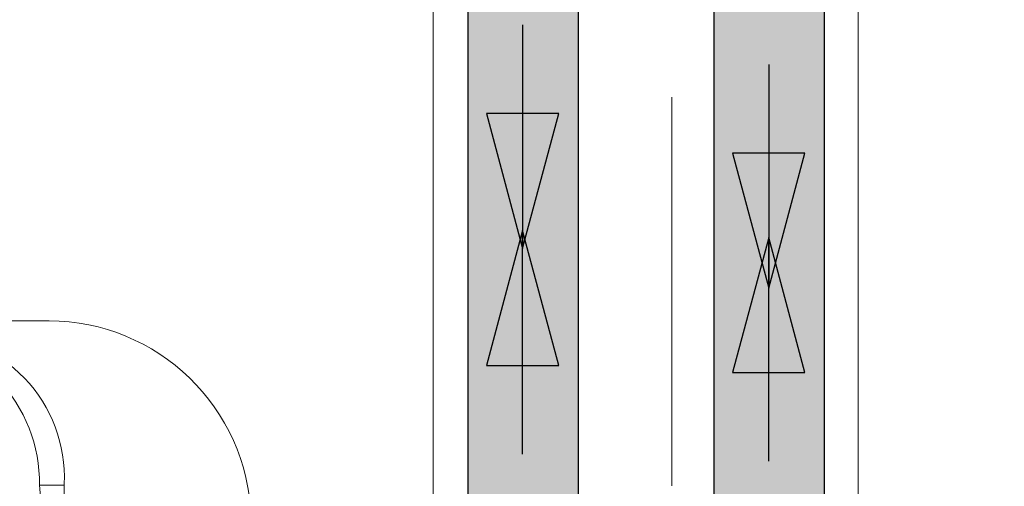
# Model space of a CAD drawing. Header units: millimetres. Extents: x 567 to 934, y -1 to 364.
# Tile 708 of 1056: x 780.549 to 781.43, y 110.816 to 111.233. Entities that reach past the tile are written whole.
import ezdxf

# ---------------------------------------------------------------- set-up
doc = ezdxf.new("R2010")
doc.units = ezdxf.units.MM
doc.header["$MEASUREMENT"] = 0
doc.linetypes.add('HIDDEN2', pattern=[0.47625, 0.3175, -0.15875])
for name, color, linetype, lineweight in [('A-WALL', 7, 'Continuous', 25), ('AF-Condutos', 140, 'Continuous', 25), ('AF-Sentido conduto', 140, 'Continuous', 30), ('DI-Detalhes', 1, 'HIDDEN2', 9), ('Peças hidrossanitárias', 7, 'Continuous', 13)]:
    doc.layers.add(name, color=color, linetype=linetype, lineweight=lineweight)

msp = doc.modelspace()

# ---------------------------------------------------------------- hatches: boundary and pattern name
at = {"layer": 'AF-Condutos', "linetype": 'Continuous'}
for points in [[(780.95008, 110.70412), (780.97399, 110.70412), (780.99376, 111.55389), (780.95008, 111.55389)], [(781.04899, 110.70412), (781.04899, 111.55389), (780.99376, 111.55389), (780.97399, 110.70412)], [(781.17008, 111.48299), (781.17008, 110.70412), (781.21376, 110.70412), (781.21376, 111.48299)], [(781.21376, 110.70412), (781.23444, 110.70412), (781.23444, 111.48299), (781.21376, 111.48299)], [(781.26899, 111.48299), (781.23444, 111.48299), (781.23444, 110.70412), (781.26899, 110.70412)]]:
    msp.add_hatch(color=151, dxfattribs=at).paths.add_polyline_path(points)

# ---------------------------------------------------------------- linework, layer by layer
at = {"layer": 'A-WALL', "color": 8, "lineweight": 5}
for p, q in [((780.91899, 111.67828), (780.91899, 109.32267)), ((781.29899, 109.32267), (781.29899, 111.59964))]:
    msp.add_line(p, q, dxfattribs=at)
at = {"layer": 'AF-Condutos'}
for p, q in [((781.04899, 110.70412), (781.04899, 111.55389)), ((781.17008, 111.48299), (781.17008, 110.70412)), ((780.95008, 111.2746), (780.95008, 110.70412)), ((781.26899, 110.70412), (781.26899, 111.25405))]:
    msp.add_line(p, q, dxfattribs=at)
at = {"layer": 'AF-Sentido conduto'}
for p, q in [((781.03134, 111.14975), (780.96664, 111.14975)), ((780.96664, 111.14975), (780.99899, 111.02901)), ((780.99899, 111.02901), (781.03134, 111.14975)), ((781.25134, 111.11429), (781.18664, 111.11429)), ((781.18664, 111.11429), (781.21899, 110.99355)), ((781.21899, 110.99355), (781.25134, 111.11429)), ((780.99899, 111.04513), (780.96664, 110.92439)), ((781.03134, 110.92439), (780.99899, 111.04513)), ((781.21899, 111.03869), (781.18664, 110.91795)), ((781.25134, 110.91795), (781.21899, 111.03869)), ((780.96664, 110.92439), (781.03134, 110.92439)), ((781.18664, 110.91795), (781.25134, 110.91795))]:
    msp.add_line(p, q, dxfattribs=at)
for points in [[(780.99899, 111.22901), (780.99899, 111.02901)], [(781.21899, 111.19355), (781.21899, 110.99355)], [(780.99899, 110.84513), (780.99899, 111.04513)], [(781.21899, 110.83869), (781.21899, 111.03869)]]:
    msp.add_lwpolyline(points, dxfattribs=at)
at = {"layer": 'DI-Detalhes'}
for points in [[(773.92222, 113.99174), (781.13231, 113.99174), (781.13231, 104.6097), (773.92222, 104.6097), (773.92222, 113.99174)], [(781.13231, 112.49791), (788.38617, 112.49791), (788.38617, 104.65541), (781.13231, 104.65541), (781.13231, 112.49791)]]:
    msp.add_lwpolyline(points, dxfattribs=at)
at = {"layer": 'Peças hidrossanitárias', "color": 8, "lineweight": 5}
for p, q in [((780.5665, 110.96415), (780.05813, 110.96415)), ((780.56701, 110.81738), (780.5741, 110.73377)), ((780.56701, 110.81738), (780.58914, 110.81738)), ((780.58914, 110.81849), (780.58914, 110.77564))]:
    msp.add_line(p, q, dxfattribs=at)
for centre, radius, start, end in [((780.57495, 110.78292), 0.18142, 4.58688, 92.67114), ((780.4339, 110.81952), 0.13314, 359.0349, 89.09127), ((780.46082, 110.82422), 0.12845, 357.44126, 90)]:
    msp.add_arc(centre, radius, start, end, dxfattribs=at)

doc.saveas('drawing.dxf')
